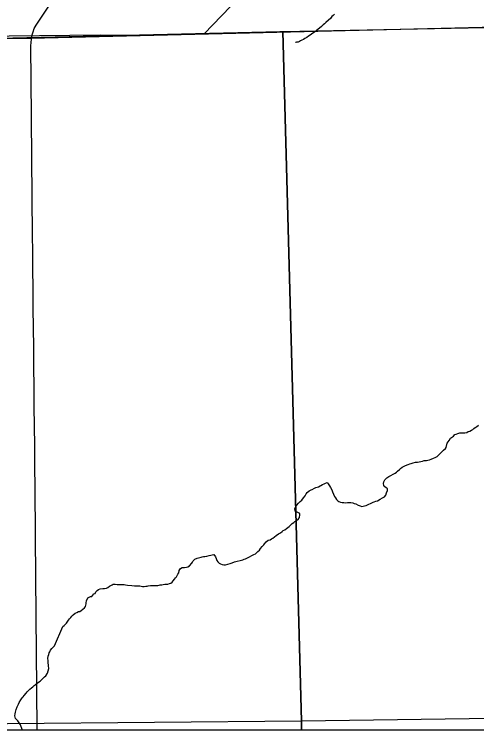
# Model space of a CAD drawing. Extents: x 103424 to 290657, y 38711 to 110967.
# Drawn here: x 214252.364 to 214252.73, y 40208.301 to 40208.867 of the extents above; entities that cross this region are included whole.
import ezdxf

# ---------------------------------------------------------------- set-up
doc = ezdxf.new("R2010")
doc.units = 0
for name, color, linetype in [('GM_X_Corporation', 7, 'Continuous'), ('GM_X_County_Road', 7, 'Continuous'), ('GM_X_Minor_River', 7, 'Continuous'), ('GM_X_Rail_Line', 7, 'Continuous')]:
    doc.layers.add(name, color=color, linetype=linetype)

msp = doc.modelspace()

# ---------------------------------------------------------------- linework, layer by layer
at = {"layer": 'GM_X_Corporation'}
for points in [[(214246.35258, 40213.74302), (214246.35258, 40208.30125), (214253.15258, 40208.30125), (214253.15258, 40215.10125), (214247.88425, 40215.10125), (214247.88593, 40214.68485), (214247.88621, 40214.66416), (214247.8863, 40214.63438), (214247.88525, 40214.01696), (214247.88494, 40213.98106), (214247.88095, 40213.75762), (214247.63273, 40213.75746), (214247.49304, 40213.75527), (214246.50862, 40213.74676)], [(214250.69191, 40208.30125), (214253.06696, 40208.30125), (214253.06682, 40208.31021), (214253.06246, 40208.47339), (214253.05193, 40208.86157), (214252.88558, 40208.86006), (214252.88546, 40208.86005), (214252.37731, 40208.84757), (214251.86746, 40208.84353), (214251.37809, 40208.8332), (214250.68423, 40208.81599), (214250.68656, 40208.66767), (214250.69144, 40208.40851)], [(214253.05526, 40208.86119), (214253.05994, 40208.6066), (214253.06427, 40208.35206), (214253.06491, 40208.31464), (214252.59126, 40208.30804), (214252.57664, 40208.85313), (214252.80303, 40208.85748)], [(214252.57664, 40208.85313), (214252.59126, 40208.30804), (214252.1263, 40208.30367), (214252.11515, 40208.84579), (214252.12137, 40208.84585), (214252.35173, 40208.84794), (214252.57427, 40208.85307)], [(214252.59146, 40208.30125), (214253.06515, 40208.30125), (214253.06491, 40208.31464), (214252.59126, 40208.30804)], [(214252.12636, 40208.30125), (214252.59146, 40208.30125), (214252.59126, 40208.30804), (214252.1263, 40208.30367)]]:
    msp.add_lwpolyline(points, close=True, dxfattribs=at)
msp.add_lwpolyline([(214253.00988, 40211.04357), (214253.02982, 40210.15917), (214253.03816, 40209.68571), (214253.03884, 40209.64149), (214253.03938, 40209.58281), (214253.04007, 40209.5319), (214253.04048, 40209.50556), (214253.0417, 40209.42491), (214253.04293, 40209.3635), (214253.04334, 40209.31505), (214253.04389, 40209.27029), (214253.04443, 40209.20192), (214253.04913, 40209.1185), (214253.05193, 40208.86157), (214252.88558, 40208.86006), (214252.88546, 40208.86005), (214252.37731, 40208.84757), (214251.86746, 40208.84353), (214251.37809, 40208.8332), (214250.68423, 40208.81599)], dxfattribs=at)
at = {"layer": 'GM_X_County_Road'}
for points in [[(214252.37919, 40208.85296), (214252.38001, 40208.8554), (214252.38158, 40208.85804), (214252.38433, 40208.86211), (214252.39063, 40208.87145), (214252.39694, 40208.88079), (214252.40577, 40208.89356), (214252.41233, 40208.90305)], [(214252.38243, 40208.30125), (214252.38236, 40208.30932), (214252.38222, 40208.32485), (214252.38208, 40208.34039), (214252.38194, 40208.35592), (214252.38182, 40208.36977), (214252.3817, 40208.38361), (214252.38156, 40208.39914), (214252.38142, 40208.41468), (214252.38129, 40208.43021), (214252.38115, 40208.44575), (214252.38101, 40208.46128), (214252.38094, 40208.46944), (214252.38087, 40208.47759), (214252.38073, 40208.49313), (214252.3806, 40208.50866), (214252.38052, 40208.5172), (214252.38045, 40208.52574), (214252.38029, 40208.54127), (214252.38013, 40208.55681), (214252.37997, 40208.57234), (214252.37981, 40208.58788), (214252.37965, 40208.60341), (214252.37949, 40208.61894), (214252.37933, 40208.63448), (214252.37917, 40208.65001), (214252.37901, 40208.66555), (214252.37885, 40208.68108), (214252.37876, 40208.6901), (214252.37867, 40208.69912), (214252.37853, 40208.71465), (214252.37839, 40208.73018), (214252.37826, 40208.74572), (214252.37812, 40208.76125), (214252.37799, 40208.77679), (214252.37785, 40208.79232), (214252.37772, 40208.80786), (214252.37758, 40208.82339), (214252.3775, 40208.83258), (214252.37742, 40208.84177), (214252.37782, 40208.84714), (214252.37852, 40208.85039), (214252.37919, 40208.85296)]]:
    msp.add_lwpolyline(points, dxfattribs=at)
at = {"layer": 'GM_X_Minor_River'}
for points in [[(214252.61749, 40208.86682), (214252.61655, 40208.86586), (214252.61542, 40208.86491), (214252.61448, 40208.86376), (214252.61071, 40208.86012), (214252.60958, 40208.85916), (214252.60864, 40208.8584), (214252.60732, 40208.85706), (214252.60562, 40208.85572), (214252.60468, 40208.85495), (214252.60355, 40208.85418), (214252.6026, 40208.85341), (214252.60166, 40208.85265), (214252.60034, 40208.85188), (214252.59939, 40208.85111), (214252.59826, 40208.85015), (214252.59694, 40208.84938), (214252.59562, 40208.84823), (214252.59411, 40208.84746), (214252.59298, 40208.84688), (214252.59165, 40208.8463), (214252.59071, 40208.84573), (214252.58976, 40208.84515), (214252.58863, 40208.84476), (214252.58749, 40208.84457), (214252.58692, 40208.84437), (214252.58673, 40208.84437)], [(214252.64019, 40208.47791), (214252.64114, 40208.47811), (214252.64246, 40208.4785), (214252.6436, 40208.47907), (214252.64454, 40208.47946), (214252.64587, 40208.48004), (214252.647, 40208.48062), (214252.64795, 40208.48101), (214252.64889, 40208.48139), (214252.65003, 40208.48178), (214252.65135, 40208.48217), (214252.65362, 40208.48352), (214252.65551, 40208.48448), (214252.65702, 40208.48525), (214252.65815, 40208.48659), (214252.65871, 40208.48849), (214252.65945, 40208.4904), (214252.65925, 40208.49173), (214252.65811, 40208.49267), (214252.65715, 40208.49323), (214252.65658, 40208.49437), (214252.65618, 40208.49588), (214252.65636, 40208.49722), (214252.6573, 40208.49874), (214252.65881, 40208.50027), (214252.66051, 40208.50143), (214252.66542, 40208.50393), (214252.66655, 40208.5047), (214252.66731, 40208.50566), (214252.66881, 40208.507), (214252.66976, 40208.50757), (214252.67108, 40208.50872), (214252.67372, 40208.51007), (214252.67562, 40208.51085), (214252.67713, 40208.51143), (214252.67808, 40208.51162), (214252.67978, 40208.51221), (214252.68149, 40208.5126), (214252.683, 40208.5128), (214252.68433, 40208.513), (214252.68566, 40208.5132), (214252.68698, 40208.51359), (214252.6885, 40208.51398), (214252.6902, 40208.51399), (214252.69115, 40208.51419), (214252.69267, 40208.51458), (214252.69399, 40208.51516), (214252.69569, 40208.51593), (214252.69702, 40208.51651), (214252.69853, 40208.51728), (214252.69985, 40208.51843), (214252.70173, 40208.52035), (214252.70361, 40208.52226), (214252.70531, 40208.52341), (214252.70569, 40208.52437), (214252.70661, 40208.5276), (214252.70811, 40208.5297), (214252.70924, 40208.53161), (214252.7115, 40208.53334), (214252.71263, 40208.53449), (214252.71358, 40208.53487), (214252.7149, 40208.53545), (214252.7166, 40208.53585), (214252.71774, 40208.53585), (214252.71907, 40208.53586), (214252.72059, 40208.53587), (214252.7221, 40208.53626), (214252.72305, 40208.53684), (214252.72437, 40208.53723), (214252.72589, 40208.538), (214252.72683, 40208.53858), (214252.72777, 40208.53935), (214252.72872, 40208.54011), (214252.72985, 40208.54069), (214252.73136, 40208.54184)], [(214252.52207, 40208.43962), (214252.52341, 40208.43792), (214252.5238, 40208.43659), (214252.52457, 40208.43507), (214252.52534, 40208.43394), (214252.52629, 40208.433), (214252.52744, 40208.43244), (214252.52858, 40208.43187), (214252.52991, 40208.4315), (214252.53124, 40208.43151), (214252.53313, 40208.4321), (214252.53503, 40208.43268), (214252.53654, 40208.43326), (214252.53843, 40208.43385), (214252.54487, 40208.4356), (214252.54601, 40208.43599), (214252.54714, 40208.43638), (214252.54866, 40208.43715), (214252.55036, 40208.43792), (214252.55206, 40208.43889), (214252.55376, 40208.43985), (214252.55489, 40208.44024), (214252.55678, 40208.44215), (214252.55829, 40208.44311), (214252.55904, 40208.44445), (214252.56035, 40208.44598), (214252.56148, 40208.44731), (214252.56204, 40208.44827), (214252.56355, 40208.44961), (214252.56506, 40208.45095), (214252.56658, 40208.45134), (214252.56771, 40208.45211), (214252.56884, 40208.45269), (214252.56997, 40208.45365), (214252.57148, 40208.4548), (214252.57318, 40208.45595), (214252.57469, 40208.45672), (214252.57601, 40208.45787), (214252.57696, 40208.45864), (214252.57809, 40208.45921), (214252.5796, 40208.46037), (214252.58054, 40208.46113), (214252.58168, 40208.4619), (214252.58281, 40208.46286), (214252.58413, 40208.4642), (214252.58526, 40208.46497), (214252.58601, 40208.46592), (214252.58715, 40208.46631), (214252.58903, 40208.46803), (214252.58978, 40208.46899), (214252.59015, 40208.47108), (214252.58995, 40208.47222), (214252.58861, 40208.47297), (214252.58747, 40208.47334), (214252.58652, 40208.47353), (214252.58612, 40208.4758), (214252.58687, 40208.47771), (214252.58781, 40208.47867), (214252.58894, 40208.48019), (214252.59025, 40208.48172), (214252.59177, 40208.48268), (214252.59308, 40208.4844), (214252.59421, 40208.48612), (214252.59514, 40208.48765), (214252.59589, 40208.48879), (214252.5974, 40208.49013), (214252.59892, 40208.49072), (214252.59986, 40208.4911), (214252.60156, 40208.49225), (214252.6027, 40208.49264), (214252.60383, 40208.49303), (214252.60478, 40208.49323), (214252.60799, 40208.49496), (214252.60932, 40208.49554), (214252.61026, 40208.49612), (214252.61178, 40208.49651), (214252.61254, 40208.49557), (214252.6135, 40208.49405), (214252.61427, 40208.49273), (214252.61542, 40208.49084), (214252.61601, 40208.48913), (214252.61678, 40208.48743), (214252.61755, 40208.48553), (214252.61832, 40208.4844), (214252.61909, 40208.48326), (214252.62004, 40208.48213), (214252.621, 40208.48157), (214252.62214, 40208.48101), (214252.62347, 40208.48083), (214252.6248, 40208.48084), (214252.62632, 40208.48066), (214252.62783, 40208.48086), (214252.62935, 40208.48087), (214252.63049, 40208.48088), (214252.63201, 40208.48051), (214252.63296, 40208.48014), (214252.63429, 40208.47976), (214252.6362, 40208.47883), (214252.63772, 40208.47808), (214252.63905, 40208.47771), (214252.64019, 40208.47791)], [(214252.39604, 40208.36753), (214252.40276, 40208.38288), (214252.4037, 40208.38365), (214252.40465, 40208.38442), (214252.40559, 40208.38557), (214252.40671, 40208.3869), (214252.40728, 40208.38786), (214252.40803, 40208.38881), (214252.40897, 40208.38996), (214252.40972, 40208.39092), (214252.41085, 40208.39206), (214252.41255, 40208.39341), (214252.41387, 40208.39398), (214252.4152, 40208.39457), (214252.41614, 40208.39476), (214252.41728, 40208.39534), (214252.4186, 40208.39649), (214252.41992, 40208.39764), (214252.42048, 40208.39859), (214252.42122, 40208.40069), (214252.42121, 40208.40164), (214252.42139, 40208.40316), (214252.42251, 40208.40545), (214252.42459, 40208.40641), (214252.42554, 40208.40661), (214252.42723, 40208.40852), (214252.42837, 40208.40891), (214252.42874, 40208.41024), (214252.42987, 40208.41139), (214252.431, 40208.41216), (214252.43214, 40208.41255), (214252.43422, 40208.41294), (214252.43574, 40208.41296), (214252.43726, 40208.41316), (214252.4382, 40208.41373), (214252.43971, 40208.41469), (214252.4416, 40208.41585), (214252.44255, 40208.41623), (214252.44407, 40208.41625), (214252.44558, 40208.41607), (214252.4471, 40208.41608), (214252.44843, 40208.41609), (214252.44976, 40208.41591), (214252.45109, 40208.41592), (214252.45223, 40208.41574), (214252.45394, 40208.41556), (214252.45717, 40208.4152), (214252.45945, 40208.41503), (214252.46096, 40208.41504), (214252.46229, 40208.41486), (214252.46343, 40208.41487), (214252.46457, 40208.41469), (214252.46571, 40208.4145), (214252.46704, 40208.41451), (214252.46837, 40208.41471), (214252.46931, 40208.41472), (214252.47026, 40208.41492), (214252.47197, 40208.41512), (214252.4733, 40208.41513), (214252.475, 40208.41533), (214252.47652, 40208.41534), (214252.47785, 40208.41535), (214252.4788, 40208.41555), (214252.47974, 40208.41575), (214252.48088, 40208.41576), (214252.48202, 40208.41595), (214252.48335, 40208.41615), (214252.48467, 40208.41616), (214252.48581, 40208.41636), (214252.48714, 40208.41675), (214252.48808, 40208.41714), (214252.48922, 40208.41791), (214252.48997, 40208.41886), (214252.49091, 40208.4202), (214252.49185, 40208.42116), (214252.4926, 40208.42211), (214252.49316, 40208.42325), (214252.49372, 40208.42421), (214252.49428, 40208.42516), (214252.49465, 40208.42707), (214252.49559, 40208.42859), (214252.4971, 40208.42936), (214252.49881, 40208.42957), (214252.50051, 40208.42977), (214252.50146, 40208.42997), (214252.50278, 40208.43074), (214252.50466, 40208.43284), (214252.50522, 40208.43379), (214252.5056, 40208.43475), (214252.50692, 40208.43609), (214252.50881, 40208.43686), (214252.51089, 40208.43744), (214252.51203, 40208.43764), (214252.51297, 40208.43784), (214252.51392, 40208.43804), (214252.51487, 40208.43823), (214252.51658, 40208.43844), (214252.51828, 40208.43902), (214252.51961, 40208.43922), (214252.52074, 40208.43942), (214252.52207, 40208.43962)], [(214252.37064, 40208.30125), (214252.37064, 40208.30142), (214252.36923, 40208.30519), (214252.36707, 40208.30818), (214252.36532, 40208.31004), (214252.3647, 40208.31212), (214252.36505, 40208.31384), (214252.36521, 40208.31517), (214252.36574, 40208.31708), (214252.36645, 40208.31938), (214252.36755, 40208.3213), (214252.36828, 40208.32265), (214252.36938, 40208.32476), (214252.37049, 40208.32631), (214252.37142, 40208.32728), (214252.37216, 40208.32824), (214252.37364, 40208.32999), (214252.37457, 40208.33115), (214252.3755, 40208.33212), (214252.37662, 40208.33328), (214252.37793, 40208.33426), (214252.37905, 40208.33523), (214252.37998, 40208.3362), (214252.38092, 40208.33679), (214252.3826, 40208.33816), (214252.38466, 40208.33954), (214252.38616, 40208.3409), (214252.38709, 40208.34187), (214252.3882, 40208.34303), (214252.38914, 40208.34381), (214252.39061, 40208.34594), (214252.39115, 40208.34766), (214252.39149, 40208.34956), (214252.39125, 40208.35184), (214252.391, 40208.35449), (214252.39097, 40208.35582), (214252.39094, 40208.35753), (214252.39109, 40208.35925), (214252.39163, 40208.36078), (214252.39199, 40208.36192), (214252.39235, 40208.36288), (214252.39289, 40208.36403), (214252.394, 40208.36539), (214252.39493, 40208.36636), (214252.39604, 40208.36753)]]:
    msp.add_lwpolyline(points, dxfattribs=at)
at = {"layer": 'GM_X_Rail_Line'}
msp.add_lwpolyline([(214250.85343, 40208.92373), (214251.15406, 40208.91532), (214251.17964, 40208.91122), (214251.19738, 40208.90372), (214251.29151, 40208.84026), (214251.30379, 40208.83514), (214251.3188, 40208.83309), (214251.37678, 40208.83309), (214251.78779, 40208.8443), (214251.85638, 40208.84426), (214252.4323, 40208.85042), (214252.4466, 40208.85011), (214252.51437, 40208.85128), (214252.72195, 40209.06672), (214252.74642, 40209.09313), (214252.75468, 40209.11793), (214252.75744, 40209.14216), (214252.74918, 40209.16751), (214252.74808, 40209.18073), (214252.75028, 40209.19119), (214252.75909, 40209.20442), (214253.0438, 40209.48592), (214253.15258, 40209.58733)], dxfattribs=at)

doc.saveas('drawing.dxf')
